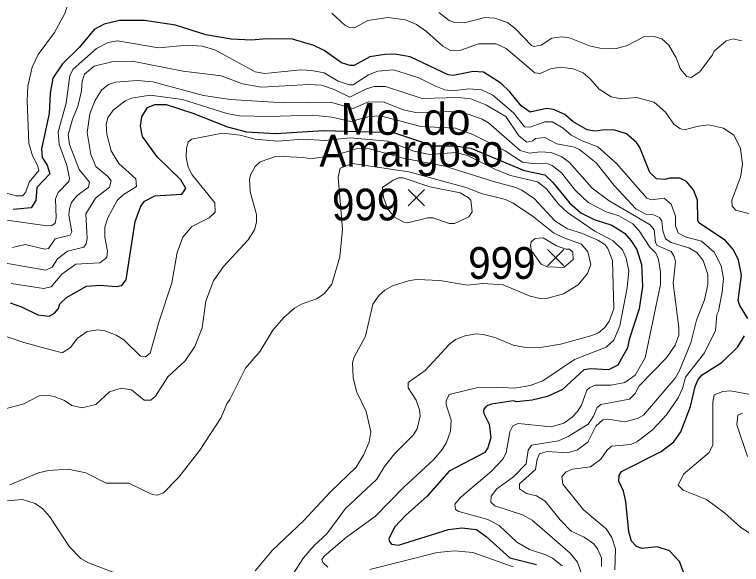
# Model space of a CAD drawing. Extents: x 265 to 291.4, y 7731.5 to 7759.6.
# Drawn here: x 268.956 to 270.786, y 7754.627 to 7756.012 of the extents above; entities that cross this region are included whole.
import ezdxf
from ezdxf.enums import TextEntityAlignment as Align

# ---------------------------------------------------------------- set-up
doc = ezdxf.new("R2010")
doc.units = 0
doc.header["$LTSCALE"] = 0.032
for name, color, linetype, lineweight in [('1', 7, 'Continuous', 25), ('2', 7, 'Continuous', 13), ('21', 7, 'Continuous', 25), ('61', 7, 'Continuous', 13)]:
    doc.layers.add(name, color=color, linetype=linetype, lineweight=lineweight)

msp = doc.modelspace()

# ---------------------------------------------------------------- linework, layer by layer
at = {"layer": '1'}
for points in [[(270.6057, 7755.5995), (270.593, 7755.5963), (270.5723, 7755.5979), (270.5556, 7755.6138), (270.5301, 7755.6767), (270.5213, 7755.6894), (270.4967, 7755.7109), (270.4673, 7755.7204), (270.4418, 7755.7212), (270.4164, 7755.718), (270.3973, 7755.7212), (270.3622, 7755.7411), (270.3416, 7755.7602), (270.3129, 7755.7729), (270.2954, 7755.7753), (270.2541, 7755.7658), (270.231, 7755.7817), (270.2031, 7755.8167), (270.1801, 7755.839), (270.1363, 7755.8668), (270.1109, 7755.8684), (270.06, 7755.858), (270.0472, 7755.8596), (269.9518, 7755.905), (269.9136, 7755.9121), (269.8882, 7755.9113), (269.85, 7755.905), (269.811, 7755.8835), (269.8006, 7755.8835), (269.7792, 7755.8899), (269.7354, 7755.9209), (269.7092, 7755.9336), (269.6559, 7755.9495), (269.5906, 7755.9503), (269.5525, 7755.9471), (269.5015, 7755.9495), (269.4379, 7755.9607), (269.3615, 7755.9845), (269.2836, 7755.9965), (269.2199, 7755.9965), (269.1818, 7755.9877), (269.1563, 7755.9742), (269.1197, 7755.9296), (269.0767, 7755.8875), (269.0529, 7755.8517), (269.0457, 7755.8135), (269.0433, 7755.7626), (269.0242, 7755.6735), (269.0258, 7755.652), (269.0385, 7755.6321), (269.0449, 7755.6107), (269.0123, 7755.5757), (269.0099, 7755.5431), (268.998, 7755.5247), (268.9527, 7755.5207)], [(269.2597, 7755.4905), (269.274, 7755.5287), (269.2836, 7755.5414), (269.309, 7755.555), (269.3774, 7755.5597), (269.387, 7755.5733), (269.375, 7755.5956), (269.3154, 7755.6536), (269.278, 7755.7045), (269.2732, 7755.7308), (269.2764, 7755.7538), (269.2907, 7755.7777), (269.309, 7755.7849), (269.3377, 7755.7849), (269.4045, 7755.7634), (269.492, 7755.7292), (269.5397, 7755.7164), (269.6129, 7755.7117), (269.7338, 7755.7196), (269.9104, 7755.7148), (270.0107, 7755.6814), (270.0647, 7755.6814), (270.1045, 7755.6751), (270.2389, 7755.6186), (270.2907, 7755.6083), (270.3113, 7755.5884), (270.3535, 7755.5367), (270.3814, 7755.512), (270.4148, 7755.4953), (270.4593, 7755.481), (270.4911, 7755.4611), (270.5086, 7755.442), (270.5221, 7755.4197), (270.5341, 7755.3824), (270.5364, 7755.3267), (270.5285, 7755.271), (270.503, 7755.193), (270.4991, 7755.1724), (270.4744, 7755.1286), (270.4514, 7755.1174), (270.4068, 7755.1198), (270.3893, 7755.1174), (270.3352, 7755.0673), (270.2978, 7755.0498), (270.2588, 7755.0403), (270.2207, 7755.0363), (270.2111, 7755.0387), (270.157, 7755.0307), (270.1435, 7755.0252), (270.1363, 7755.0164), (270.1371, 7755.0069), (270.1506, 7754.9806), (270.1546, 7754.9464), (270.1475, 7754.921), (270.1403, 7754.909), (270.0504, 7754.8621), (269.9947, 7754.7985), (269.9398, 7754.7499), (269.9136, 7754.7221), (269.8985, 7754.6927), (269.8993, 7754.6855), (269.9048, 7754.6783), (269.9224, 7754.6759), (270.0488, 7754.7149), (270.0822, 7754.7189), (270.1188, 7754.7149), (270.1435, 7754.6974), (270.2032, 7754.6433), (270.27, 7754.6266)], [(270.6788, 7755.4874), (270.6757, 7755.4937), (270.6749, 7755.5446), (270.6653, 7755.5701), (270.6478, 7755.5916), (270.6311, 7755.5995), (270.6057, 7755.5995)], [(269.0871, 7755.2988), (269.1372, 7755.3275), (269.1706, 7755.3298), (269.212, 7755.3267), (269.2263, 7755.3291), (269.2374, 7755.3434), (269.2597, 7755.4905)], [(270.8021, 7755.2463), (270.7815, 7755.2789), (270.7775, 7755.2917), (270.7862, 7755.3553), (270.7783, 7755.3935), (270.7655, 7755.419), (270.7457, 7755.4428), (270.6788, 7755.4874)], [(268.9447, 7755.2853), (268.9733, 7755.2757), (269.0147, 7755.2551), (269.0433, 7755.2519), (269.0569, 7755.2598), (269.0664, 7755.2718), (269.0704, 7755.2829), (269.0871, 7755.2988)], [(270.6438, 7754.5964), (270.6295, 7754.6346), (270.6049, 7754.6609), (270.5739, 7754.6712), (270.5357, 7754.6672), (270.5213, 7754.672), (270.5094, 7754.6855), (270.5022, 7754.7094), (270.4951, 7754.7857), (270.4887, 7754.8112), (270.4776, 7754.8367), (270.4784, 7754.851), (270.4839, 7754.8613), (270.5834, 7754.9114), (270.616, 7754.9353), (270.6335, 7754.9608), (270.6574, 7755.0244), (270.6693, 7755.0753), (270.6772, 7755.0928), (270.6868, 7755.1047), (270.7377, 7755.1365), (270.7767, 7755.1747), (270.7934, 7755.2026)]]:
    msp.add_lwpolyline(points, dxfattribs=at)
at = {"layer": '2'}
for points in [[(268.9129, 7755.5677), (268.9606, 7755.555), (268.9773, 7755.555), (268.9845, 7755.5653), (268.9932, 7755.5892), (269.0171, 7755.6186), (269.0139, 7755.6321), (269.0012, 7755.656), (268.9924, 7755.6878), (268.9877, 7755.7944), (268.9892, 7755.831), (269.0004, 7755.8787), (269.0155, 7755.9106), (269.0569, 7755.9662), (269.0823, 7756.014), (269.0935, 7756.0482), (269.0974, 7756.1063), (269.095, 7756.1444), (269.0823, 7756.1699), (269.0481, 7756.1922), (268.9988, 7756.2001), (268.9479, 7756.224)], [(269.7545, 7756.0148), (269.7871, 7755.9845), (269.7991, 7755.979), (269.8118, 7755.9782), (269.8452, 7755.9965), (269.8961, 7756.0044), (269.9399, 7755.9981), (269.9677, 7755.9861), (269.9932, 7755.9686), (270.0345, 7755.932), (270.0536, 7755.9209), (270.0791, 7755.9217), (270.1236, 7755.9376), (270.1682, 7755.9376), (270.1936, 7755.9257), (270.266, 7755.8644), (270.2795, 7755.8628), (270.305, 7755.8748), (270.3304, 7755.8787), (270.3623, 7755.8748), (270.3877, 7755.8644), (270.4052, 7755.8501), (270.4275, 7755.8239), (270.4577, 7755.804), (270.4832, 7755.7992), (270.5214, 7755.8024), (270.5659, 7755.7912), (270.5945, 7755.7658), (270.616, 7755.7356), (270.6311, 7755.7244)], [(270.7862, 7755.9456), (270.7648, 7755.9503), (270.7473, 7755.9456), (270.717, 7755.9193), (270.7131, 7755.9098), (270.6812, 7755.8676), (270.659, 7755.8533), (270.6486, 7755.8557), (270.6327, 7755.874), (270.6216, 7755.9026), (270.6033, 7755.9344), (270.585, 7755.9503), (270.5659, 7755.9567), (270.5404, 7755.9551), (270.4967, 7755.9328), (270.4673, 7755.9249), (270.4291, 7755.9265), (270.4036, 7755.9328), (270.3527, 7755.9527), (270.3336, 7755.9551), (270.3082, 7755.9519), (270.2819, 7755.9344), (270.2636, 7755.9312), (270.2573, 7755.9336), (270.2159, 7755.9766), (270.1968, 7755.9917), (270.165, 7756.0028), (270.1395, 7756.0044), (270.0886, 7755.9909), (270.0632, 7755.9917), (270.0504, 7755.9965), (270.0242, 7756.0171)], [(268.9368, 7755.4937), (269.0386, 7755.4794), (269.0497, 7755.4802), (269.0585, 7755.4866), (269.0608, 7755.5001), (269.0592, 7755.5478), (269.0656, 7755.5637), (269.0927, 7755.5908), (269.0942, 7755.5987), (269.0879, 7755.6321), (269.0688, 7755.6846), (269.0656, 7755.7165), (269.0863, 7755.7881), (269.095, 7755.8581), (269.1038, 7755.874), (269.1627, 7755.9257), (269.1921, 7755.9416), (269.2152, 7755.9455), (269.3186, 7755.9281), (269.3918, 7755.9344)], [(269.3918, 7755.9344), (269.4284, 7755.932), (269.4602, 7755.9225), (269.562, 7755.8676), (269.5859, 7755.8628), (269.6766, 7755.8724), (269.7036, 7755.8708)], [(270.2604, 7755.6934), (270.2453, 7755.6902), (270.2254, 7755.7061), (270.1928, 7755.7546), (270.1427, 7755.7841), (270.1045, 7755.7992), (270.0727, 7755.8024), (269.982, 7755.8), (269.8897, 7755.8302), (269.8611, 7755.8302), (269.842, 7755.8246), (269.7998, 7755.8032), (269.7609, 7755.8231), (269.7291, 7755.8334), (269.6972, 7755.8358), (269.5779, 7755.8286), (269.5302, 7755.8374), (269.4761, 7755.8573), (269.3806, 7755.8692), (269.2518, 7755.8938), (269.204, 7755.8931), (269.1563, 7755.8819), (269.1324, 7755.8612), (269.1261, 7755.8437), (269.1245, 7755.8199), (269.1157, 7755.7801), (269.1022, 7755.7483), (269.0911, 7755.7085), (269.0942, 7755.6846), (269.1189, 7755.621), (269.1452, 7755.5892), (269.142, 7755.5772), (269.1133, 7755.555), (269.0998, 7755.5383), (269.0942, 7755.5224), (269.0927, 7755.5065), (269.1006, 7755.4643), (269.0958, 7755.4563), (269.0585, 7755.4468), (269.0417, 7755.4229), (269.0322, 7755.4205), (268.9829, 7755.4325), (268.9511, 7755.4253)], [(269.7036, 7755.8708), (269.7354, 7755.8644), (269.7704, 7755.8437), (269.7991, 7755.8342), (269.8086, 7755.835), (269.8468, 7755.8596), (269.8707, 7755.8692), (269.9104, 7755.8724), (269.9741, 7755.8525), (270.0138, 7755.8318), (270.0393, 7755.8223), (270.0584, 7755.8199), (270.0997, 7755.8246), (270.1316, 7755.8223), (270.1602, 7755.8087), (270.2119, 7755.7642), (270.2398, 7755.7292), (270.2541, 7755.7276), (270.2907, 7755.7411), (270.3098, 7755.7411), (270.3368, 7755.7252), (270.3575, 7755.7077), (270.3845, 7755.6934), (270.4243, 7755.6783), (270.472, 7755.6353), (270.5476, 7755.5494), (270.5595, 7755.5454), (270.5914, 7755.5494), (270.6089, 7755.5343), (270.62, 7755.5041), (270.62, 7755.4794), (270.6263, 7755.4619), (270.6439, 7755.4516), (270.6852, 7755.4412), (270.717, 7755.4134), (270.7345, 7755.3792), (270.7409, 7755.3474), (270.7377, 7755.3124), (270.7282, 7755.2646), (270.7242, 7755.2567), (270.7202, 7755.2161), (270.6924, 7755.1596), (270.6454, 7755.0984), (270.6375, 7755.0697), (270.6264, 7755.0467), (270.5969, 7755.0037), (270.5611, 7754.9655), (270.5229, 7754.9361), (270.507, 7754.9289), (270.4585, 7754.9249), (270.4466, 7754.9138), (270.4322, 7754.8923), (270.406, 7754.8724), (270.3607, 7754.8669), (270.3448, 7754.8605), (270.3336, 7754.8486), (270.336, 7754.8287), (270.3885, 7754.7643), (270.445, 7754.7165), (270.4593, 7754.6951), (270.4688, 7754.6664), (270.4673, 7754.6131)], [(268.924, 7755.3871), (269.0346, 7755.368), (269.0505, 7755.3752), (269.064, 7755.3967), (269.0895, 7755.4158), (269.1308, 7755.4261), (269.1364, 7755.4341), (269.1388, 7755.4476), (269.1356, 7755.5096), (269.1603, 7755.5494), (269.1953, 7755.5773), (269.1993, 7755.5932), (269.1913, 7755.6035), (269.1611, 7755.629), (269.1483, 7755.6592), (269.1388, 7755.7149), (269.146, 7755.7618), (269.1579, 7755.7944), (269.1746, 7755.8215), (269.1929, 7755.8358), (269.2104, 7755.8414), (269.2645, 7755.8453), (269.3043, 7755.8421), (269.4315, 7755.8079), (269.5, 7755.7976), (269.6336, 7755.7896), (269.7513, 7755.7912), (269.8086, 7755.7753), (269.8468, 7755.792), (269.8866, 7755.7912), (269.9343, 7755.7713), (269.9661, 7755.765), (270.0616, 7755.7674), (270.0982, 7755.761), (270.1332, 7755.7483), (270.1491, 7755.7387), (270.2286, 7755.6695), (270.2525, 7755.6624), (270.2795, 7755.6655), (270.3066, 7755.664), (270.3336, 7755.6536), (270.3527, 7755.6393), (270.41, 7755.5741), (270.4529, 7755.5422), (270.5564, 7755.4818), (270.5659, 7755.4691), (270.5691, 7755.438), (270.5738, 7755.4301), (270.6089, 7755.415), (270.6168, 7755.4022), (270.62, 7755.3887), (270.6136, 7755.3346), (270.6279, 7755.2233), (270.6279, 7755.2042), (270.6192, 7755.1787), (270.5969, 7755.1469), (270.5285, 7755.0769), (270.5182, 7755.0578), (270.5039, 7755.0435), (270.4315, 7755.0299), (270.4227, 7755.022), (270.4132, 7755.0005), (270.3996, 7754.9806), (270.3495, 7754.9488), (270.3257, 7754.9385), (270.2573, 7754.9273), (270.2493, 7754.9146), (270.2437, 7754.8804), (270.2119, 7754.8478), (270.1705, 7754.8176), (270.1562, 7754.7985), (270.1554, 7754.7834), (270.165, 7754.7746), (270.235, 7754.7523), (270.2588, 7754.7388), (270.3551, 7754.6553), (270.3734, 7754.633), (270.3877, 7754.5917)], [(269.597, 7755.7546), (269.5222, 7755.7562), (269.4904, 7755.7626), (269.379, 7755.7976), (269.2979, 7755.8087), (269.2502, 7755.8008), (269.2343, 7755.7944)], [(269.2343, 7755.7944), (269.204, 7755.7705), (269.1913, 7755.7515), (269.1865, 7755.7356), (269.1881, 7755.7101), (269.1993, 7755.6687), (269.2183, 7755.6369), (269.2613, 7755.5979), (269.2629, 7755.5788), (269.2295, 7755.5574), (269.2144, 7755.543), (269.1913, 7755.5001), (269.1833, 7755.4762), (269.1833, 7755.4508), (269.1897, 7755.4158), (269.1881, 7755.3999), (269.1706, 7755.3863), (269.1102, 7755.3831), (269.0752, 7755.3577), (269.0481, 7755.3259), (269.029, 7755.3219), (268.9479, 7755.3346)], [(270.3344, 7754.6235), (270.3105, 7754.6426), (270.2938, 7754.6513), (270.2525, 7754.6648), (270.2207, 7754.6831), (270.1761, 7754.7253), (270.1475, 7754.7404), (270.0743, 7754.7603), (270.0663, 7754.765), (270.0647, 7754.7786), (270.0798, 7754.7961), (270.157, 7754.8621), (270.1849, 7754.8923), (270.1936, 7754.9083), (270.2032, 7754.9608), (270.2103, 7754.9759), (270.2238, 7754.9822), (270.3066, 7754.9735), (270.3384, 7754.983), (270.3599, 7754.9981), (270.3734, 7755.0125), (270.3829, 7755.0284), (270.3965, 7755.0658), (270.4044, 7755.0729), (270.4179, 7755.0785), (270.4577, 7755.0785), (270.4927, 7755.0848), (270.5182, 7755.1039), (270.5436, 7755.1469), (270.5818, 7755.3315), (270.5818, 7755.3633), (270.577, 7755.3951), (270.5707, 7755.411), (270.5556, 7755.4261), (270.5285, 7755.4667), (270.5126, 7755.4842), (270.4768, 7755.5049), (270.445, 7755.5152), (270.4004, 7755.5383), (270.367, 7755.5693), (270.3328, 7755.6131), (270.309, 7755.6313), (270.2986, 7755.6353), (270.2588, 7755.6361), (270.235, 7755.6401), (270.1912, 7755.6687), (270.1093, 7755.7093), (270.0663, 7755.7252), (269.9788, 7755.73), (269.877, 7755.7562), (269.8484, 7755.7546), (269.8022, 7755.7419), (269.7545, 7755.753), (269.7068, 7755.7578), (269.597, 7755.7546)], [(270.6311, 7755.7244), (270.6415, 7755.7212), (270.6773, 7755.7308), (270.7027, 7755.734), (270.7409, 7755.7252), (270.7664, 7755.7077), (270.7831, 7755.6751)], [(268.9153, 7755.2074), (268.9797, 7755.1859), (269.0759, 7755.1596), (269.0966, 7755.1731), (269.1141, 7755.1962), (269.1388, 7755.2137), (269.1659, 7755.2177), (269.1834, 7755.2153), (269.212, 7755.2042), (269.2311, 7755.1922), (269.2732, 7755.1517), (269.286, 7755.1501), (269.2979, 7755.1588), (269.3202, 7755.2392), (269.352, 7755.3362), (269.3655, 7755.4126), (269.3798, 7755.4508), (269.4021, 7755.4778), (269.4459, 7755.5001), (269.461, 7755.5136), (269.4602, 7755.5375), (269.4029, 7755.6083), (269.3934, 7755.6274), (269.3878, 7755.6528), (269.3886, 7755.6751), (269.3933, 7755.6902), (269.4013, 7755.6982), (269.4793, 7755.7133), (269.5238, 7755.7077), (269.562, 7755.6982), (269.6177, 7755.6926), (269.6829, 7755.6974), (269.737, 7755.6942), (269.8006, 7755.7013), (269.8961, 7755.6926), (269.9613, 7755.6679), (270.0011, 7755.6592), (270.0671, 7755.664), (270.0966, 7755.6568), (270.1634, 7755.6234), (270.2048, 7755.6067), (270.2724, 7755.59), (270.2954, 7755.5725), (270.3249, 7755.5343), (270.3479, 7755.5128), (270.4164, 7755.4659), (270.4625, 7755.442), (270.4864, 7755.4189), (270.4959, 7755.3983), (270.5023, 7755.3665), (270.4983, 7755.3235), (270.48, 7755.228), (270.4649, 7755.1914), (270.445, 7755.1739), (270.3654, 7755.1429), (270.2859, 7755.0896), (270.2541, 7755.0777), (270.2143, 7755.0705), (270.1698, 7755.0737), (270.122, 7755.0721), (270.0504, 7755.0546), (270.0425, 7755.0387), (270.0425, 7755.0292), (270.0552, 7754.991), (270.0536, 7754.9623), (270.0433, 7754.9337), (270.0329, 7754.9162), (270.0122, 7754.8923), (269.9359, 7754.8215), (269.8643, 7754.7484), (269.7914, 7754.6954), (269.7351, 7754.6477), (269.7298, 7754.6397), (269.7325, 7754.6318), (269.7444, 7754.6205)], [(270.4203, 7755.6385), (270.3782, 7755.6719), (270.3654, 7755.6775), (270.3209, 7755.6862), (270.2907, 7755.7021), (270.2676, 7755.6997), (270.2604, 7755.6934)], [(269.6152, 7755.6549), (269.6837, 7755.652), (269.702, 7755.648), (269.7641, 7755.6576), (269.8197, 7755.6743), (269.8436, 7755.6751), (269.9343, 7755.6496), (270.0393, 7755.6297), (270.1618, 7755.5908), (270.2175, 7755.5765), (270.2334, 7755.5693), (270.2652, 7755.5478), (270.3161, 7755.4921), (270.3479, 7755.4722), (270.3861, 7755.4603), (270.4243, 7755.4436), (270.4418, 7755.4325), (270.4497, 7755.4229), (270.4609, 7755.3919), (270.4649, 7755.271), (270.4529, 7755.2392), (270.4418, 7755.2233), (270.4259, 7755.2105), (270.4068, 7755.2026), (270.3304, 7755.1819), (270.2748, 7755.1723), (270.2429, 7755.1731), (270.2111, 7755.1787), (270.1674, 7755.1978), (270.1363, 7755.2058), (270.1173, 7755.2073), (270.0902, 7755.2026), (270.0663, 7755.193), (270.0504, 7755.1811), (269.99, 7755.1151), (269.947, 7755.0849), (269.947, 7755.0713), (269.9669, 7755.0403), (269.9756, 7755.0164), (269.9772, 7755.0005), (269.9693, 7754.9687), (269.9597, 7754.9528), (269.9128, 7754.9051), (269.8873, 7754.8733), (269.8683, 7754.8414), (269.7895, 7754.7682), (269.7418, 7754.7038), (269.71, 7754.6744), (269.6837, 7754.6434), (269.6463, 7754.5869)], [(270.7831, 7755.6751), (270.7886, 7755.6337), (270.7831, 7755.6019), (270.7616, 7755.5446), (270.7624, 7755.5287), (270.7719, 7755.5192), (270.8571, 7755.4961)], [(268.9097, 7755.0132), (268.9797, 7755.0315), (269.0179, 7755.0514), (269.037, 7755.053), (269.0561, 7755.0498), (269.0815, 7755.0395), (269.1006, 7755.0268), (269.1261, 7755.0212), (269.1611, 7755.0299), (269.1953, 7755.0618), (269.2247, 7755.0705), (269.2502, 7755.0666), (269.282, 7755.0403), (269.2995, 7755.0403), (269.3106, 7755.0506), (269.3416, 7755.0992), (269.3854, 7755.1397), (269.4101, 7755.1755), (269.4284, 7755.2225), (269.4379, 7755.2901), (269.457, 7755.341), (269.4824, 7755.3768), (269.5445, 7755.4444), (269.5604, 7755.4699), (269.5652, 7755.489), (269.5652, 7755.508), (269.5493, 7755.5653), (269.5477, 7755.5971), (269.5509, 7755.6099), (269.562, 7755.629), (269.5747, 7755.6409), (269.6152, 7755.6549)], [(268.9439, 7754.8271), (269.0163, 7754.8573), (269.0418, 7754.8637), (269.0911, 7754.8669), (269.1356, 7754.8573), (269.1865, 7754.8319), (269.2438, 7754.8319), (269.3027, 7754.8032), (269.3154, 7754.8016), (269.3313, 7754.8072), (269.3695, 7754.847), (269.4228, 7754.9146), (269.4761, 7754.9973), (269.4904, 7755.0315), (269.4984, 7755.0419), (269.5373, 7755.1214), (269.5747, 7755.1644), (269.6065, 7755.2169), (269.6336, 7755.2487), (269.6606, 7755.2726), (269.6781, 7755.2821), (269.7163, 7755.2956), (269.7354, 7755.3084), (269.7545, 7755.333), (269.7752, 7755.4015), (269.7815, 7755.4707), (269.7704, 7755.6019), (269.776, 7755.625), (269.807, 7755.6369), (269.9486, 7755.6154), (270.095, 7755.5749), (270.1308, 7755.5613), (270.192, 7755.5462), (270.2111, 7755.5367), (270.262, 7755.5025), (270.3129, 7755.4619), (270.3384, 7755.4492), (270.3829, 7755.4333), (270.3988, 7755.4142), (270.4068, 7755.3824), (270.398, 7755.3593), (270.375, 7755.3307), (270.3378, 7755.3084)], [(270.4338, 7754.6219), (270.4338, 7754.6434), (270.4235, 7754.6664), (270.414, 7754.6792), (270.3901, 7754.6958), (270.3575, 7754.711), (270.3296, 7754.7396), (270.2914, 7754.7865), (270.27, 7754.8001), (270.2445, 7754.8056), (270.227, 7754.8176), (270.227, 7754.8303), (270.2676, 7754.8661), (270.2716, 7754.8923), (270.2779, 7754.9051), (270.297, 7754.9114), (270.3479, 7754.9082), (270.3734, 7754.9154), (270.3988, 7754.9345), (270.4195, 7754.9751), (270.437, 7754.991), (270.4498, 7754.9926), (270.4927, 7754.9862), (270.5245, 7754.9942), (270.5396, 7755.0029), (270.6192, 7755.096), (270.6303, 7755.1151), (270.6582, 7755.1851), (270.6725, 7755.2424), (270.6932, 7755.2933), (270.7011, 7755.3315), (270.7011, 7755.3569), (270.6892, 7755.3919), (270.6733, 7755.4126), (270.6534, 7755.4245), (270.6089, 7755.438), (270.5945, 7755.4468), (270.5882, 7755.4667), (270.585, 7755.4921), (270.5794, 7755.5009), (270.5643, 7755.5072), (270.5452, 7755.5088), (270.5198, 7755.5223), (270.4657, 7755.5812), (270.4203, 7755.6385)], [(270.3378, 7755.3084), (270.2986, 7755.2972), (270.2795, 7755.2964), (270.2541, 7755.3028), (270.1857, 7755.3314), (270.1348, 7755.3346), (270.0966, 7755.3298), (270.0266, 7755.3418), (269.9693, 7755.3442), (269.9502, 7755.3418), (269.9072, 7755.3283), (269.8882, 7755.3179), (269.8738, 7755.3052), (269.8579, 7755.2821), (269.8396, 7755.2018), (269.811, 7755.1485), (269.807, 7755.1358), (269.8086, 7755.0976), (269.8165, 7755.0626), (269.8412, 7755.0125), (269.8531, 7754.9608), (269.8484, 7754.9353), (269.8356, 7754.9035), (269.8157, 7754.8717), (269.7513, 7754.8096), (269.6837, 7754.7364), (269.6057, 7754.6632), (269.562, 7754.6107)], [(270.8125, 7755.0538), (270.7584, 7755.0642), (270.7393, 7755.0626), (270.717, 7755.0538), (270.7139, 7755.0355), (270.7139, 7754.9281), (270.7043, 7754.909), (270.6399, 7754.8542), (270.6264, 7754.8263), (270.6391, 7754.8144), (270.698, 7754.7905), (270.7433, 7754.7571), (270.7839, 7754.7197), (270.8093, 7754.7038)], [(270.8014, 7754.8987), (270.7743, 7754.9783), (270.7767, 7755.0029), (270.7886, 7755.0077)], [(268.8683, 7754.781), (268.9765, 7754.7905), (269.0083, 7754.7802), (269.0274, 7754.7666), (269.0449, 7754.7468), (269.0942, 7754.6712), (269.1229, 7754.6418), (269.142, 7754.6314), (269.2087, 7754.6059)], [(269.8504, 7754.6139), (270.0202, 7754.6569), (270.0647, 7754.6616), (270.1093, 7754.6569), (270.2111, 7754.6211)]]:
    msp.add_lwpolyline(points, dxfattribs=at)
for points in [[(270.1045, 7755.5438), (270.0981, 7755.551), (270.0775, 7755.5629), (270.0011, 7755.578), (269.9343, 7755.6003), (269.9224, 7755.6003), (269.9088, 7755.5947), (269.8826, 7755.5757), (269.8846, 7755.5515), (269.8952, 7755.5236), (269.9124, 7755.5011), (269.9359, 7755.4889), (269.9454, 7755.4873), (269.9963, 7755.5001), (270.0098, 7755.4993), (270.0504, 7755.4858), (270.0632, 7755.4858), (270.0997, 7755.5025), (270.1077, 7755.5152)], [(270.3385, 7755.3747), (270.298, 7755.3761), (270.2821, 7755.3834), (270.2576, 7755.4165), (270.2549, 7755.4305), (270.2569, 7755.4397), (270.2669, 7755.4477), (270.2868, 7755.449), (270.3199, 7755.4291), (270.3438, 7755.4205), (270.3531, 7755.4205), (270.3615, 7755.4134), (270.3622, 7755.3951)]]:
    msp.add_lwpolyline(points, close=True, dxfattribs=at)
at = {"layer": '21'}
for p, q in [((269.947, 7755.5711), (269.9882, 7755.5299)), ((269.9882, 7755.5711), (269.947, 7755.5299)), ((270.2978, 7755.4204), (270.339, 7755.3792)), ((270.339, 7755.4204), (270.2978, 7755.3792))]:
    msp.add_line(p, q, dxfattribs=at)

# ---------------------------------------------------------------- texts
at = {"layer": '61'}
msp.add_text('Mo. do ', height=0.08, dxfattribs=at).set_placement((269.9551, 7755.7087), align=Align.CENTER)
at = {"layer": '61', "width": 0.95}
for s, p in [('Amargoso', (269.9552, 7755.6287)), ('999', (269.8399, 7755.4932)), ('999', (270.1827, 7755.346))]:
    msp.add_text(s, height=0.08, dxfattribs=at).set_placement(p, align=Align.CENTER)

doc.saveas('drawing.dxf')
